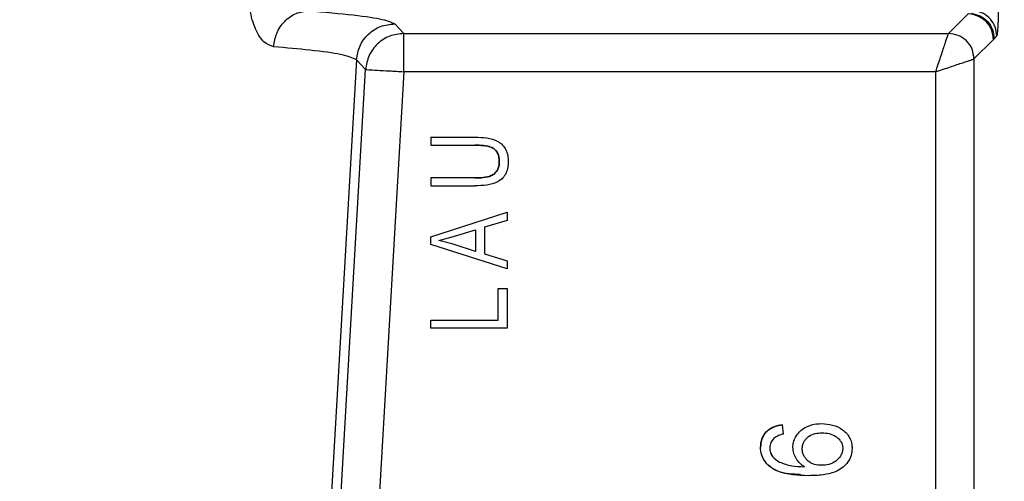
# Model space of a CAD drawing. Header units: inches. Extents: x 144.9 to 238.4, y 214.8 to 247.7.
# Tile 386 of 411: x 202.075 to 202.17, y 244.7566 to 244.8012. Entities that reach past the tile are written whole.
import ezdxf

# ---------------------------------------------------------------- set-up
doc = ezdxf.new("R2010")
doc.units = ezdxf.units.IN
doc.header["$LTSCALE"] = 0.25
doc.header["$MEASUREMENT"] = 0
doc.layers.add('ANNOTATIONS', color=1, linetype='Continuous')
doc.layers.add('MOTOR LH', color=7, linetype='Continuous')
doc.styles.add('ARIAL', font='arial.ttf', dxfattribs={"height": 0.09375})
doc.dimstyles.new('STANDARD$0', dxfattribs={"dimtxt": 0.09375, "dimasz": 0.09375, "dimexe": 0.03125, "dimexo": 0.046875, "dimgap": 0.09, "dimtad": 0, "dimtih": 1, "dimtoh": 1, "dimdec": 4, "dimzin": 0, "dimdsep": 46, "dimtxsty": 'ARIAL', "dimcen": 0.09, "dimadec": 0, "dimazin": 0, "dimtfac": 1, "dimtdec": 4, "dimtofl": 0, "dimtmove": 0, "dimatfit": 1, "dimfxl": 1, "dimtolj": 1, "dimtzin": 0, "dimarcsym": 0})

# ---------------------------------------------------------------- blocks, each defined once
blk = doc.blocks.new('*D20')
at = {"layer": 'ANNOTATIONS', "color": 0, "lineweight": -2, "transparency": 16777216}
for p, q in [((201.5477568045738, 244.7210665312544), (201.5477568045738, 245.6873671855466)), ((202.6883818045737, 243.5376739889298), (202.6883818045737, 245.6873671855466)), ((201.6415068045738, 245.6561171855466), (201.832959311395, 245.6561171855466)), ((202.5946318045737, 245.6561171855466), (202.4031792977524, 245.6561171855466))]:
    blk.add_line(p, q, dxfattribs=at)
at = {"layer": 'ANNOTATIONS', "color": 0, "transparency": 16777216}
for points in [[(201.6415068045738, 245.6717421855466), (201.6415068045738, 245.6404921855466), (201.5477568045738, 245.6561171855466)], [(202.5946318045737, 245.6717421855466), (202.5946318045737, 245.6404921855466), (202.6883818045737, 245.6561171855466)]]:
    blk.add_solid(points, dxfattribs=at)
at = {"layer": 'defpoints', "color": 0, "transparency": 16777216}
for p in [(201.5477568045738, 245.6561171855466), (201.5477568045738, 244.6741915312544), (202.6883818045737, 243.4907989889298)]:
    blk.add_point(p, dxfattribs=at)
at = {"layer": 'ANNOTATIONS', "color": 0, "transparency": 16777216, "insert": (202.1180693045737, 245.6561171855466), "char_height": 0.09375, "attachment_point": 5, "style": 'ARIAL'}
blk.add_mtext('\\A1;18 5/8"', dxfattribs=at)
blk = doc.blocks.new('*D22')
at = {"layer": 'ANNOTATIONS', "color": 0, "lineweight": -2, "transparency": 16777216}
for p, q in [((201.2594214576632, 244.7850832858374), (201.2594214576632, 246.0537298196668)), ((202.6883818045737, 243.5376739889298), (202.6883818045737, 246.0537298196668)), ((201.3531714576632, 246.0224798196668), (201.7695598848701, 246.0224798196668)), ((202.5946318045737, 246.0224798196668), (202.1782433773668, 246.0224798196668))]:
    blk.add_line(p, q, dxfattribs=at)
at = {"layer": 'ANNOTATIONS', "color": 0, "transparency": 16777216}
for points in [[(201.3531714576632, 246.0381048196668), (201.3531714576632, 246.0068548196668), (201.2594214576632, 246.0224798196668)], [(202.5946318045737, 246.0381048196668), (202.5946318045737, 246.0068548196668), (202.6883818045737, 246.0224798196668)]]:
    blk.add_solid(points, dxfattribs=at)
at = {"layer": 'defpoints', "color": 0, "transparency": 16777216}
for p in [(202.6883818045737, 246.0224798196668), (201.2594214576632, 244.7382082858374), (202.6883818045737, 243.4907989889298)]:
    blk.add_point(p, dxfattribs=at)
at = {"layer": 'ANNOTATIONS', "color": 0, "transparency": 16777216, "insert": (201.9739016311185, 246.0224798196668), "char_height": 0.09375, "attachment_point": 5, "style": 'ARIAL'}
blk.add_mtext('\\A1;24""', dxfattribs=at)

msp = doc.modelspace()

# ---------------------------------------------------------------- linework, layer by layer
at = {"layer": 'MOTOR LH'}
for p, q in [((202.1645678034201, 244.7998627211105), (202.1664516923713, 244.8017466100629)), ((202.1111508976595, 244.8007971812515), (202.1120312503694, 244.7998627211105)), ((202.1120312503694, 244.7998627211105), (202.1645678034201, 244.7998627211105)), ((202.1120312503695, 244.7961740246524), (202.1120312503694, 244.7998627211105)), ((202.1692263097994, 244.7996269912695), (202.1689759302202, 244.7993643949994)), ((202.1689108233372, 244.7992874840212), (202.167026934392, 244.7974035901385)), ((202.1689759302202, 244.7993643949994), (202.1689108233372, 244.7992874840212)), ((202.1074683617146, 244.7973217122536), (202.1003639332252, 244.6744753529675)), ((202.1083487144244, 244.7963872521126), (202.1074683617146, 244.7973217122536)), ((202.167026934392, 244.7974035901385), (202.167026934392, 244.7177341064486)), ((202.1038068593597, 244.7179473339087), (202.1083487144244, 244.7963872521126)), ((202.1120312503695, 244.7961740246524), (202.1074893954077, 244.7177341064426)), ((202.1633382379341, 244.7961740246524), (202.1120312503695, 244.7961740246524)), ((202.163338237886, 244.7177341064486), (202.1633382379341, 244.7961740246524)), ((202.1146279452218, 244.7898588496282), (202.1188761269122, 244.7898588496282)), ((202.1146279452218, 244.7898588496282), (202.1146279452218, 244.7890919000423)), ((202.1146279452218, 244.7890919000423), (202.1188806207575, 244.7890919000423)), ((202.1146279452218, 244.7859282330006), (202.1146279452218, 244.7851612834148)), ((202.1188806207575, 244.7859282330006), (202.1146279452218, 244.7859282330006)), ((202.1146279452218, 244.7851612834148), (202.1188761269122, 244.7851612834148)), ((202.1146279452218, 244.7802423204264), (202.1220098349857, 244.782601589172)), ((202.1220098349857, 244.782601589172), (202.1220098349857, 244.7818046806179)), ((202.1220098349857, 244.7818046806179), (202.1198048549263, 244.7811590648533)), ((202.1169138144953, 244.7802887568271), (202.1189420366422, 244.780905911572)), ((202.1189420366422, 244.780905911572), (202.1189420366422, 244.7788312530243)), ((202.1198048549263, 244.7811590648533), (202.1198048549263, 244.7785795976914)), ((202.1146279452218, 244.7794948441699), (202.1146279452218, 244.7802423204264)), ((202.1220098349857, 244.7771370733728), (202.1146279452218, 244.7794948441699)), ((202.1153963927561, 244.7798693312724), (202.1169138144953, 244.7802887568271)), ((202.1167939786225, 244.7795263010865), (202.1153963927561, 244.7798693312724)), ((202.1189420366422, 244.7788312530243), (202.1167939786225, 244.7795263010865)), ((202.1198048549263, 244.7785795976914), (202.1220098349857, 244.7779354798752)), ((202.1220098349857, 244.7779354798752), (202.1220098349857, 244.7771370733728)), ((202.1211470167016, 244.7721806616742), (202.1211470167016, 244.7752484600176)), ((202.1211470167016, 244.7752484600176), (202.1220098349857, 244.7752484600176)), ((202.1220098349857, 244.7752484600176), (202.1220098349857, 244.7714137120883)), ((202.1146279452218, 244.7714137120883), (202.1146279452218, 244.7721806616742)), ((202.1146279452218, 244.7721806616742), (202.1211470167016, 244.7721806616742)), ((202.1220098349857, 244.7714137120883), (202.1146279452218, 244.7714137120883)), ((202.1486697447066, 244.7612028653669), (202.148557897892, 244.7620976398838))]:
    msp.add_line(p, q, dxfattribs=at)
msp.add_arc((202.1664481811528, 244.7992839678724), 0.002462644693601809, 0.08169187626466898, 89.91830812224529, dxfattribs=at)
for points, knots in [([(202.0994763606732, 244.7985858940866), (202.0991594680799, 244.7986896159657), (202.0985233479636, 244.7988978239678), (202.0976847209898, 244.8002051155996), (202.097218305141, 244.8018296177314), (202.0970496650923, 244.8033531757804), (202.0970674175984, 244.8041587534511), (202.0970762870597, 244.8045612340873)], [0, 0, 0, 0, 0.2460236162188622, 0.4938599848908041, 0.744837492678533, 0.8725163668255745, 0.9999999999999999, 0.9999999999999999, 0.9999999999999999, 0.9999999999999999]), ([(202.1693909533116, 244.8045204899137), (202.1693885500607, 244.8038999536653), (202.1693837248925, 244.8026540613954), (202.1693462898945, 244.8010600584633), (202.1692920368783, 244.7999098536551), (202.169248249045, 244.7997214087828), (202.1692263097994, 244.7996269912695)], [0, 0, 0, 0, 0.2475858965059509, 0.4970948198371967, 0.7480268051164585, 0.9999999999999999, 0.9999999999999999, 0.9999999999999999, 0.9999999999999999]), ([(202.0994763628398, 244.7985858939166), (202.0995483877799, 244.7990268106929), (202.0996978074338, 244.7999415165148), (202.1004902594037, 244.8010986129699), (202.1015913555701, 244.8018977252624), (202.1024342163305, 244.8020081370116), (202.1028405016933, 244.802061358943)], [0, 0, 0, 0, 0.2410156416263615, 0.5000000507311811, 0.7589843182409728, 1, 1, 1, 1]), ([(202.1028405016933, 244.8020613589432), (202.104380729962, 244.8019266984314), (202.107462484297, 244.8016572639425), (202.1102633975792, 244.8012312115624), (202.110855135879, 244.8009418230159), (202.1111508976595, 244.8007971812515)], [0, 0, 0, 0, 0.3332268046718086, 0.6667343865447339, 1, 1, 1, 1]), ([(202.1667571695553, 244.8018113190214), (202.1670540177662, 244.8017480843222), (202.1676473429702, 244.8016216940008), (202.1683760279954, 244.8010496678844), (202.1688741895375, 244.8002686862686), (202.1689420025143, 244.7996659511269), (202.168975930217, 244.7993643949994)], [0, 0, 0, 0, 0.2501564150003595, 0.5000000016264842, 0.7498435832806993, 1, 1, 1, 1]), ([(202.1692263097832, 244.7996269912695), (202.1691943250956, 244.799919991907), (202.1691303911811, 244.8005056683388), (202.1686588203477, 244.8012709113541), (202.1679664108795, 244.8018442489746), (202.1673951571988, 244.8019890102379), (202.1671093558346, 244.8020614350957)], [0, 0, 0, 0, 0.2501408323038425, 0.5000043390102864, 0.7498494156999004, 1, 1, 1, 1]), ([(202.1633382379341, 244.7961740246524), (202.1634998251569, 244.7966589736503), (202.1638183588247, 244.7976149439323), (202.1642223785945, 244.7988246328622), (202.1644993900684, 244.7996643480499), (202.1645455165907, 244.7997980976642), (202.1645678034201, 244.7998627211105)], [0, 0, 0, 0, 0.2629201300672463, 0.5182892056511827, 0.7672530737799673, 1, 1, 1, 1]), ([(202.1074683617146, 244.7973217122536), (202.1070993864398, 244.7974931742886), (202.1064199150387, 244.7978089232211), (202.1034242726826, 244.7982323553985), (202.100697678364, 244.7984765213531), (202.0994763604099, 244.798585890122)], [0, 0, 0, 0, 0.3961534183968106, 0.7295202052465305, 1, 1, 1, 1]), ([(202.1633382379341, 244.7961740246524), (202.1638231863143, 244.796335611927), (202.1647791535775, 244.7966541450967), (202.1659888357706, 244.7970581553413), (202.1668285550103, 244.7973351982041), (202.1669623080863, 244.7973813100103), (202.167026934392, 244.7974035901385)], [0, 0, 0, 0, 0.2629196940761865, 0.5182873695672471, 0.7672479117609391, 1, 1, 1, 1]), ([(202.1188761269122, 244.7898588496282), (202.1192607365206, 244.7898478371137), (202.1200182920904, 244.7898261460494), (202.1209672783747, 244.7895914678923), (202.1215695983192, 244.7891186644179), (202.1218963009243, 244.788645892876), (202.1220793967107, 244.7880961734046), (202.1220968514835, 244.7877142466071), (202.1221057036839, 244.7875205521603)], [0, 0, 0, 0, 0.2537381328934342, 0.4997814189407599, 0.624407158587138, 0.74928362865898, 0.8728490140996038, 0.9999999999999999, 0.9999999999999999, 0.9999999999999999, 0.9999999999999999]), ([(202.1188761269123, 244.7898588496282), (202.1192570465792, 244.7898475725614), (202.1200141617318, 244.7898251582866), (202.1209652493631, 244.7895949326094), (202.1215677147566, 244.7891167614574), (202.1218979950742, 244.7886435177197), (202.1220794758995, 244.7880927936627), (202.1220969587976, 244.7877113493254), (202.1221057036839, 244.7875205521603)], [0, 0, 0, 0, 0.2514793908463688, 0.4998399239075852, 0.6243067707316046, 0.7494643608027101, 0.8746829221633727, 1, 1, 1, 1]), ([(202.1188806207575, 244.7890919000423), (202.1191573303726, 244.7890849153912), (202.119709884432, 244.7890709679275), (202.1204052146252, 244.7889451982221), (202.1208803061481, 244.788638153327), (202.1211115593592, 244.7882820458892), (202.1212271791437, 244.7878785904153), (202.1212376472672, 244.7876010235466), (202.1212428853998, 244.7874621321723)], [0, 0, 0, 0, 0.250552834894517, 0.5003222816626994, 0.6253007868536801, 0.7497500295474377, 0.8747776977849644, 1, 1, 1, 1]), ([(202.1212428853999, 244.7874621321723), (202.1212376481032, 244.7876010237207), (202.1212271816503, 244.7878785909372), (202.1211116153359, 244.7882818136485), (202.1208805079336, 244.7886379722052), (202.1204054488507, 244.7889451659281), (202.1197098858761, 244.7890709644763), (202.1191573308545, 244.7890849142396), (202.1188806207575, 244.7890919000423)], [0, 0, 0, 0, 0.1252221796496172, 0.2502497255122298, 0.3744850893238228, 0.4996782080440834, 0.7494474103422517, 1, 1, 1, 1]), ([(202.1221057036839, 244.7875205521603), (202.1221040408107, 244.7874245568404), (202.122100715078, 244.7872325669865), (202.1220492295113, 244.7868521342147), (202.1219153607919, 244.78638673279), (202.1215982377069, 244.7858951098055), (202.1209765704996, 244.7854264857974), (202.1200223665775, 244.7851949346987), (202.1192586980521, 244.7851725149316), (202.1188761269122, 244.7851612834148)], [0, 0, 0, 0, 0.06265198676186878, 0.1253034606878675, 0.2503379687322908, 0.3759304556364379, 0.5001222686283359, 0.7495787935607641, 1, 1, 1, 1]), ([(202.1221057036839, 244.7875205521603), (202.1220975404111, 244.7873285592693), (202.1220812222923, 244.7869447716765), (202.1219140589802, 244.7863872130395), (202.1215989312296, 244.7858954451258), (202.1209767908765, 244.7854265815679), (202.1200224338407, 244.7851949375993), (202.119258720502, 244.7851725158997), (202.1188761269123, 244.7851612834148)], [0, 0, 0, 0, 0.1251811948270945, 0.2502331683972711, 0.3755604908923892, 0.5000524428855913, 0.7495438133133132, 1, 1, 1, 1]), ([(202.1212428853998, 244.7874621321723), (202.1212359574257, 244.787326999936), (202.1212221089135, 244.7870568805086), (202.1210778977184, 244.7866734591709), (202.1208285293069, 244.7863475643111), (202.1203659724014, 244.7860537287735), (202.1196861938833, 244.7859412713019), (202.1191495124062, 244.7859325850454), (202.1188806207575, 244.7859282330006)], [0, 0, 0, 0, 0.1251383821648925, 0.2501424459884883, 0.3740746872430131, 0.4999948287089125, 0.7494841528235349, 1, 1, 1, 1]), ([(202.1188806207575, 244.7859282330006), (202.1191495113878, 244.785932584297), (202.1196861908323, 244.7859412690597), (202.1203655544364, 244.786053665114), (202.1208281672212, 244.7863472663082), (202.121077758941, 244.7866730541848), (202.1212221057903, 244.7870568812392), (202.1212359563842, 244.7873270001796), (202.1212428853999, 244.7874621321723)], [0, 0, 0, 0, 0.2505162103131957, 0.5000058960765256, 0.6255324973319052, 0.7498571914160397, 0.8748614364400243, 1, 1, 1, 1]), ([(202.148557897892, 244.7620976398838), (202.148280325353, 244.7620477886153), (202.1478605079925, 244.7619723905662), (202.1473563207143, 244.761716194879), (202.1470237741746, 244.7614516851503), (202.1467572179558, 244.7611271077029), (202.1464950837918, 244.7606242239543), (202.1464577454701, 244.7602020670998), (202.1464328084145, 244.7599201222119)], [0, 0, 0, 0, 0.249991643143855, 0.3781023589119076, 0.5003632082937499, 0.6267372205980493, 0.7507098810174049, 1, 1, 1, 1]), ([(202.1464328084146, 244.7599201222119), (202.1464577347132, 244.7602020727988), (202.146495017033, 244.7606237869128), (202.1467569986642, 244.7611266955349), (202.1470231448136, 244.7614510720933), (202.1473559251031, 244.761715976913), (202.1478600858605, 244.761972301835), (202.1482803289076, 244.7620477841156), (202.1485578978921, 244.7620976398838)], [0, 0, 0, 0, 0.2492903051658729, 0.3728640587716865, 0.4996353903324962, 0.621509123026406, 0.7500081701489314, 1, 1, 1, 1]), ([(202.1495645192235, 244.7599183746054), (202.149567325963, 244.7600021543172), (202.1495729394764, 244.7601697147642), (202.1496342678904, 244.7604996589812), (202.1497867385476, 244.7608941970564), (202.1500832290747, 244.7613039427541), (202.1505665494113, 244.7617678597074), (202.1513408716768, 244.7621506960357), (202.1520110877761, 244.7621898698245), (202.1523467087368, 244.7622094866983)], [0, 0, 0, 0, 0.06266691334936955, 0.1253345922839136, 0.2504147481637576, 0.3755564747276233, 0.5007751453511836, 0.7500055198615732, 1, 1, 1, 1]), ([(202.1523467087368, 244.7622094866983), (202.1526980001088, 244.762184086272), (202.1534000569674, 244.7621333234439), (202.1542085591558, 244.761744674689), (202.1547464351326, 244.7612900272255), (202.155045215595, 244.7608509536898), (202.1552348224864, 244.76035255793), (202.1552574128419, 244.7600013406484), (202.1552687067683, 244.7598257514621)], [0, 0, 0, 0, 0.2499656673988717, 0.4995571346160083, 0.6243117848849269, 0.7497392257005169, 0.8748834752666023, 0.9999999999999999, 0.9999999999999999, 0.9999999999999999, 0.9999999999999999]), ([(202.1523467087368, 244.7622094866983), (202.1526979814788, 244.762184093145), (202.1534000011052, 244.7621333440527), (202.1542084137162, 244.7617447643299), (202.154745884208, 244.7612903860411), (202.1550466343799, 244.7608513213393), (202.1551986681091, 244.7604352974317), (202.155259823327, 244.7600890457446), (202.1552657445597, 244.7599135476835), (202.1552687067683, 244.7598257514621)], [0, 0, 0, 0, 0.2499138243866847, 0.4994535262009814, 0.6239337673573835, 0.7495886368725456, 0.8747069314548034, 0.9373197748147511, 1, 1, 1, 1]), ([(202.1477347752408, 244.760793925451), (202.147616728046, 244.7606599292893), (202.1473806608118, 244.7603919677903), (202.1473452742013, 244.760036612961), (202.1473275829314, 244.7598589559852)], [0, 0, 0, 0, 0.5000575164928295, 0.9999999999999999, 0.9999999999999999, 0.9999999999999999, 0.9999999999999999]), ([(202.1486697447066, 244.7612028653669), (202.1485001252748, 244.7611653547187), (202.1481615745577, 244.7610904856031), (202.1478768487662, 244.7608926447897), (202.1477347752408, 244.760793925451)], [0, 0, 0, 0, 0.5010163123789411, 1, 1, 1, 1]), ([(202.1504592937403, 244.7597645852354), (202.1504661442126, 244.7598800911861), (202.1504798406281, 244.7601110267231), (202.1506069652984, 244.7604378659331), (202.1508037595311, 244.7607247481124), (202.1511442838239, 244.7610382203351), (202.1516860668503, 244.7612809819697), (202.1521471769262, 244.7613034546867), (202.1523781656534, 244.7613147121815)], [0, 0, 0, 0, 0.12516748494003, 0.2502522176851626, 0.3754602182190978, 0.5006310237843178, 0.7498458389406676, 1, 1, 1, 1]), ([(202.1504592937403, 244.7597645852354), (202.1504660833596, 244.7598801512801), (202.1504796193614, 244.7601105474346), (202.1506077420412, 244.7604360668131), (202.1508019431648, 244.7607246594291), (202.1511442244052, 244.7610374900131), (202.1516858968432, 244.7612811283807), (202.1521471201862, 244.7613035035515), (202.1523781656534, 244.7613147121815)], [0, 0, 0, 0, 0.1251860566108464, 0.2495749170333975, 0.374756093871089, 0.5006181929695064, 0.7498394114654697, 1, 1, 1, 1]), ([(202.1523781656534, 244.7613147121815), (202.1526086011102, 244.7613036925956), (202.1530688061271, 244.7612816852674), (202.1536143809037, 244.7610565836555), (202.1539680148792, 244.7607580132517), (202.1541901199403, 244.7604920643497), (202.1543459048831, 244.7601753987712), (202.154364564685, 244.7599461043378), (202.1543739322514, 244.7598309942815)], [0, 0, 0, 0, 0.2501832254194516, 0.499643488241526, 0.6236734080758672, 0.7514511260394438, 0.8752238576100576, 1, 1, 1, 1]), ([(202.1523781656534, 244.7613147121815), (202.1526087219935, 244.7613038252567), (202.1530691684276, 244.7612820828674), (202.1536144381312, 244.7610548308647), (202.1539707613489, 244.760759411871), (202.1541901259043, 244.7604907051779), (202.154346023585, 244.760175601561), (202.1543646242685, 244.759945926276), (202.1543739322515, 244.7598309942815)], [0, 0, 0, 0, 0.2501502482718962, 0.4995776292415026, 0.6249654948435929, 0.7511401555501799, 0.8754678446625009, 1, 1, 1, 1]), ([(202.1510727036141, 244.7571763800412), (202.1500465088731, 244.7572016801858), (202.1487584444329, 244.7572334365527), (202.1474179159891, 244.7579611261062), (202.1468735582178, 244.7584918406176), (202.146495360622, 244.7591623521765), (202.146453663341, 244.7596674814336), (202.1464328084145, 244.7599201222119)], [0, 0, 0, 0, 0.4993236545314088, 0.6267436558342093, 0.7498562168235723, 0.874890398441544, 1, 1, 1, 1]), ([(202.1503050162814, 244.7572904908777), (202.149545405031, 244.7573145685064), (202.1485248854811, 244.7573469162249), (202.1474188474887, 244.7579626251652), (202.1468736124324, 244.7584909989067), (202.1464954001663, 244.7591624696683), (202.1464536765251, 244.7596675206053), (202.1464328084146, 244.7599201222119)], [0, 0, 0, 0, 0.4251920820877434, 0.5712353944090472, 0.7128169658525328, 0.8563651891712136, 1, 1, 1, 1]), ([(202.1473275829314, 244.7598589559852), (202.1473300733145, 244.7597859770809), (202.1473350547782, 244.7596399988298), (202.1474083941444, 244.7593572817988), (202.1476474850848, 244.7588954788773), (202.1480208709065, 244.7586545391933), (202.1482695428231, 244.7584940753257)], [0, 0, 0, 0, 0.1255293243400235, 0.2510938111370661, 0.5012345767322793, 1, 1, 1, 1]), ([(202.1473275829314, 244.7598589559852), (202.1473404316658, 244.7597133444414), (202.1473661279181, 244.7594221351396), (202.1476520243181, 244.7588960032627), (202.1480226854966, 244.75865474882), (202.1482695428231, 244.7584940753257)], [0, 0, 0, 0, 0.2503971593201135, 0.5007706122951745, 1, 1, 1, 1]), ([(202.1506707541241, 244.7580466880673), (202.1505908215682, 244.7580978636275), (202.1504309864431, 244.7582001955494), (202.1501428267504, 244.7584480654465), (202.1498454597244, 244.7588214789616), (202.1496091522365, 244.7593491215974), (202.1495793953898, 244.7597286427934), (202.1495645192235, 244.7599183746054)], [0, 0, 0, 0, 0.1252318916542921, 0.2504168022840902, 0.5002925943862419, 0.7501841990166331, 1, 1, 1, 1]), ([(202.1523135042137, 244.7581830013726), (202.1520858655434, 244.7581968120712), (202.1517413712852, 244.7582177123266), (202.1513169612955, 244.7583881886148), (202.1510309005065, 244.7585773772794), (202.1507907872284, 244.7588190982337), (202.1506025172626, 244.759103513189), (202.1504804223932, 244.7594245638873), (202.1504663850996, 244.7596504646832), (202.1504592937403, 244.7597645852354)], [0, 0, 0, 0, 0.249678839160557, 0.3778484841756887, 0.49984070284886, 0.6261787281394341, 0.7512789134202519, 0.8743510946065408, 1, 1, 1, 1]), ([(202.1511788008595, 244.7584927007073), (202.1511320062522, 244.7585218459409), (202.1509870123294, 244.7586121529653), (202.1507906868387, 244.7588216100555), (202.1506014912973, 244.7591057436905), (202.1504800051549, 244.7594263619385), (202.1504661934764, 244.7596519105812), (202.1504592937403, 244.7597645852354)], [0, 0, 0, 0, 0.108309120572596, 0.3355977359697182, 0.5571443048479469, 0.7787678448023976, 1, 1, 1, 1]), ([(202.1552687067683, 244.7598257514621), (202.1552511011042, 244.7595926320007), (202.1552159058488, 244.7591266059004), (202.1548955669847, 244.7584899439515), (202.1544152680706, 244.7579766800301), (202.1536180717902, 244.7574824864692), (202.1524646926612, 244.7572166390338), (202.1515371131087, 244.7571898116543), (202.1510727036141, 244.7571763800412)], [0, 0, 0, 0, 0.1249385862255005, 0.2497631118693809, 0.3747705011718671, 0.4997674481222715, 0.7495495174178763, 1, 1, 1, 1]), ([(202.1543739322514, 244.7598309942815), (202.1543655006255, 244.7597084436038), (202.1543486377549, 244.7594633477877), (202.1541991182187, 244.7591229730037), (202.1539792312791, 244.7588274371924), (202.1536167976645, 244.7584975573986), (202.1530482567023, 244.7582254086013), (202.1525586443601, 244.7581971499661), (202.1523135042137, 244.7581830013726)], [0, 0, 0, 0, 0.1250852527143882, 0.2501648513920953, 0.3742338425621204, 0.500603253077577, 0.749960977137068, 0.9999999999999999, 0.9999999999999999, 0.9999999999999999, 0.9999999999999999]), ([(202.1543739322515, 244.7598309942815), (202.1543654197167, 244.7597081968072), (202.1543484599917, 244.759463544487), (202.1541997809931, 244.7591213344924), (202.1539771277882, 244.758828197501), (202.153616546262, 244.7584961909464), (202.1530479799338, 244.7582256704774), (202.15255855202, 244.7581972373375), (202.1523135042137, 244.7581830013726)], [0, 0, 0, 0, 0.1253838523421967, 0.2498052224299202, 0.3754578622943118, 0.5005910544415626, 0.7499548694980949, 1, 1, 1, 1]), ([(202.1482695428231, 244.7584940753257), (202.148656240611, 244.758351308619), (202.1494310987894, 244.7580652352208), (202.1502570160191, 244.7580528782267), (202.1506707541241, 244.7580466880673)], [0, 0, 0, 0, 0.4990562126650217, 1, 1, 1, 1])]:
    msp.add_open_spline(points, degree=3, knots=knots, dxfattribs=at)
for points in [[(202.1074683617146, 244.7973217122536), (202.1075469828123, 244.7977831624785), (202.1077042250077, 244.7987060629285), (202.1085658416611, 244.7998475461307), (202.1097552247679, 244.8006417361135), (202.1106856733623, 244.8007453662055), (202.1111508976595, 244.8007971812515)], [(202.1120312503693, 244.7998627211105), (202.1115660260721, 244.7998109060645), (202.1106355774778, 244.7997072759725), (202.1094461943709, 244.7989130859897), (202.1085845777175, 244.7977716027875), (202.1084273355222, 244.7968487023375), (202.1083487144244, 244.7963872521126)], [(202.167026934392, 244.7974035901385), (202.1669896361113, 244.7977255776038), (202.1669150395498, 244.7983695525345), (202.166346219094, 244.7991820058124), (202.1655337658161, 244.7997508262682), (202.1648897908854, 244.7998254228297), (202.1645678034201, 244.7998627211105)], [(202.1083487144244, 244.7963872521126), (202.1084180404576, 244.7963832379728), (202.1085566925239, 244.7963752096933), (202.1094143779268, 244.7963255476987), (202.1106148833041, 244.7962560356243), (202.1115591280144, 244.7962013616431), (202.1120312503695, 244.7961740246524)]]:
    msp.add_open_spline(points, degree=3, dxfattribs=at)

# ---------------------------------------------------------------- dimensions: what is measured, and where the dimension line sits
at = {"layer": 'ANNOTATIONS'}
for base, p1, p2, text, picture, middle in [((202.6883818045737, 246.0224798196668), (201.2594214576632, 244.7382082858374), (202.6883818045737, 243.4907989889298), '24""', '*D22', (201.9739016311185, 246.0224798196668)), ((201.5477568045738, 245.6561171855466), (202.6883818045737, 243.4907989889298), (201.5477568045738, 244.6741915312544), '18 5/8"', '*D20', (202.1180693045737, 245.6561171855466))]:
    dim = msp.add_linear_dim(base=base, p1=p1, p2=p2, text=text, dimstyle='STANDARD$0', dxfattribs=at)
    dim.commit()
    dim.dimension.update_dxf_attribs({"geometry": picture, "text_midpoint": middle, "dimtype": 160})

doc.saveas('drawing.dxf')
